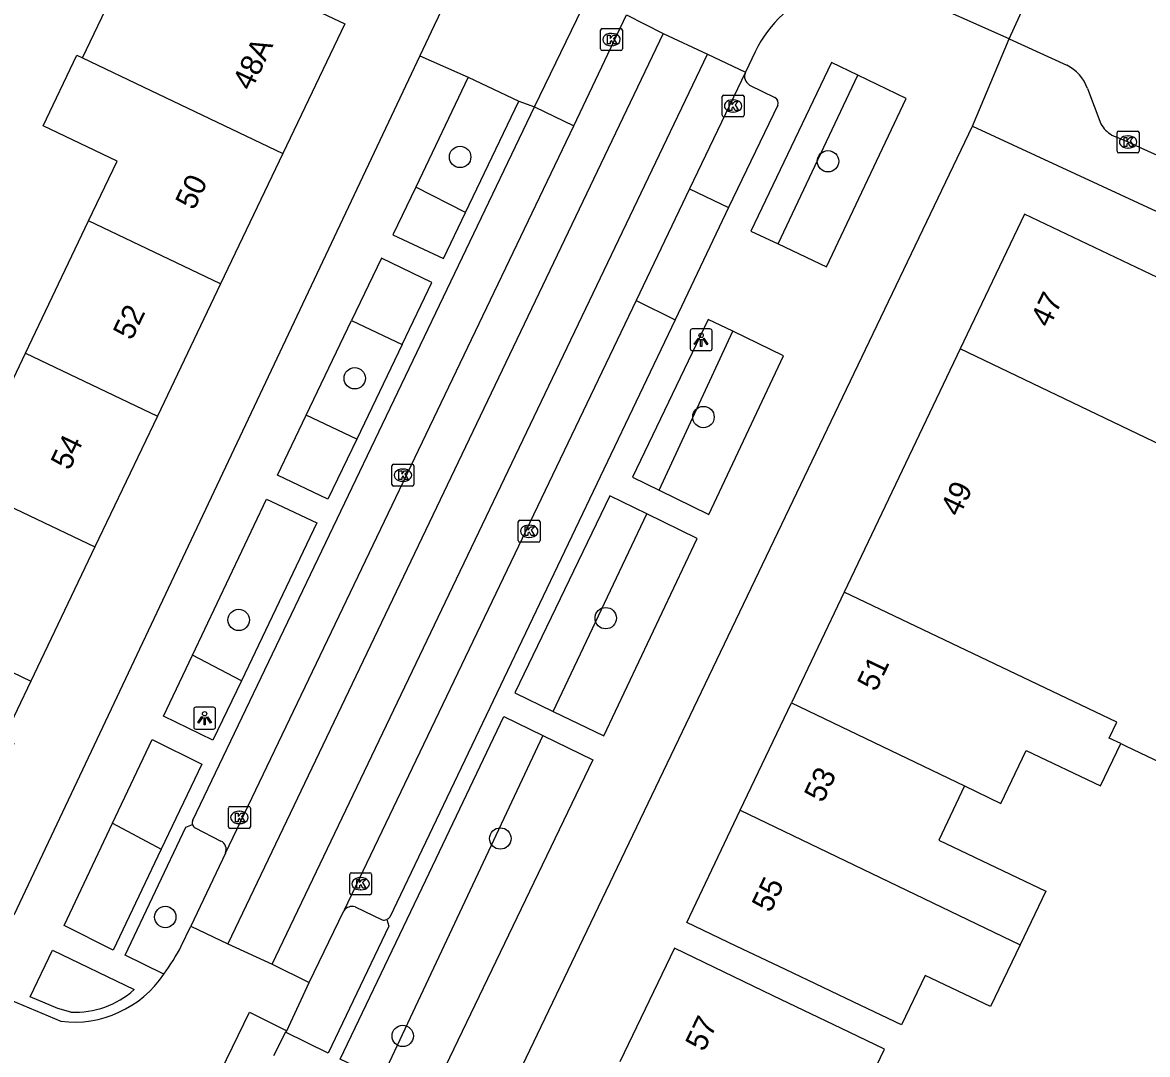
# Model space of a CAD drawing. Extents: x 161355 to 162026, y 386504 to 387459.
# Drawn here: x 161628.2 to 161679.6, y 386918.1 to 386965.2 of the extents above; entities that cross this region are included whole.
import ezdxf

# ---------------------------------------------------------------- set-up
doc = ezdxf.new("R2010")
doc.units = 0
for name, color, linetype in [('IMGEO_Boom', 7, 'Continuous'), ('IMGEO_Groenvoorziening', 7, 'Continuous'), ('IMGEO_Kolk', 7, 'Continuous'), ('IMGEO_Lichtpunt', 7, 'Continuous'), ('IMGEO_Pand', 7, 'Continuous'), ('IMGEO_Pand_nummerreeks', 7, 'Continuous'), ('IMGEO_Parkeervlak_open', 7, 'Continuous'), ('IMGEO_Rijbaan_lokaal_gesloten', 7, 'Continuous'), ('IMGEO_Rijbaan_lokaal_open', 7, 'Continuous'), ('IMGEO_Voetpad_open', 7, 'Continuous')]:
    doc.layers.add(name, color=color, linetype=linetype)

msp = doc.modelspace()

# ---------------------------------------------------------------- linework, layer by layer
at = {"layer": 'IMGEO_Boom'}
for centre in [(161648.235, 386959.075), (161665.038, 386958.878), (161643.419, 386948.963), (161659.35, 386947.19), (161638.119, 386937.921), (161654.886, 386938.002), (161650.071, 386927.935), (161634.764, 386924.348), (161645.612, 386918.915)]:
    msp.add_circle(centre, 0.489, dxfattribs=at)
at = {"layer": 'IMGEO_Groenvoorziening'}
for points in [[(161662.758, 386955.101), (161666.397, 386962.814)], [(161648.475, 386956.529), (161646.203, 386957.692)], [(161643.278, 386951.603), (161645.585, 386950.503)], [(161657.319, 386943.855), (161660.696, 386951.108)], [(161643.514, 386946.186), (161641.203, 386947.275)], [(161652.489, 386933.743), (161656.77, 386942.765)], [(161638.242, 386935.143), (161636.001, 386936.304)], [(161652.017, 386932.645), (161644.645, 386916.953)], [(161632.354, 386928.634), (161634.579, 386927.444)]]:
    msp.add_lwpolyline(points, dxfattribs=at)
at = {"layer": 'IMGEO_Kolk'}
for p, q in [((161654.648, 386964.01), (161654.648, 386964.862)), ((161654.723, 386964.936), (161655.575, 386964.936)), ((161655.649, 386964.862), (161655.649, 386964.01)), ((161655.136, 386964.716), (161655.161, 386964.716)), ((161655.575, 386963.936), (161654.723, 386963.936)), ((161655.159, 386964.156), (161655.134, 386964.156)), ((161660.204, 386960.977), (161660.204, 386961.829)), ((161660.279, 386961.903), (161661.131, 386961.903)), ((161660.692, 386961.683), (161660.717, 386961.683)), ((161661.205, 386961.829), (161661.205, 386960.977)), ((161661.131, 386960.903), (161660.279, 386960.903)), ((161660.715, 386961.123), (161660.69, 386961.123)), ((161678.247, 386959.332), (161678.247, 386960.184)), ((161678.322, 386960.258), (161679.174, 386960.258)), ((161679.248, 386960.184), (161679.248, 386959.332)), ((161678.735, 386960.038), (161678.76, 386960.038)), ((161679.174, 386959.258), (161678.322, 386959.258)), ((161678.758, 386959.478), (161678.733, 386959.478)), ((161645.12, 386944.11), (161645.12, 386944.962)), ((161645.195, 386945.036), (161646.047, 386945.036)), ((161645.608, 386944.816), (161645.633, 386944.816)), ((161646.121, 386944.962), (161646.121, 386944.11)), ((161645.631, 386944.256), (161645.606, 386944.256)), ((161646.047, 386944.036), (161645.195, 386944.036)), ((161650.888, 386941.546), (161650.888, 386942.398)), ((161650.963, 386942.472), (161651.815, 386942.472)), ((161651.376, 386942.252), (161651.401, 386942.252)), ((161651.889, 386942.398), (161651.889, 386941.546)), ((161651.399, 386941.692), (161651.374, 386941.692)), ((161651.815, 386941.472), (161650.963, 386941.472)), ((161637.65, 386928.471), (161637.65, 386929.323)), ((161637.725, 386929.397), (161638.577, 386929.397)), ((161638.651, 386929.323), (161638.651, 386928.471)), ((161638.138, 386929.177), (161638.163, 386929.177)), ((161638.577, 386928.397), (161637.725, 386928.397)), ((161638.161, 386928.617), (161638.136, 386928.617)), ((161643.189, 386925.443), (161643.189, 386926.295)), ((161643.264, 386926.369), (161644.116, 386926.369)), ((161644.19, 386926.295), (161644.19, 386925.443)), ((161643.677, 386926.149), (161643.702, 386926.149)), ((161644.116, 386925.369), (161643.264, 386925.369)), ((161643.7, 386925.589), (161643.675, 386925.589))]:
    msp.add_line(p, q, dxfattribs=at)
for points in [[(161654.648, 386964.01), (161654.648, 386964.862)], [(161654.723, 386964.936), (161655.575, 386964.936)], [(161655.649, 386964.862), (161655.649, 386964.01)], [(161654.969, 386964.636), (161655.092, 386964.636), (161655.092, 386964.485), (161655.222, 386964.636), (161655.386, 386964.636), (161655.24, 386964.485), (161655.393, 386964.236), (161655.241, 386964.236), (161655.156, 386964.4), (161655.092, 386964.333), (161655.092, 386964.236), (161654.969, 386964.236), (161654.969, 386964.636)], [(161655.575, 386963.936), (161654.723, 386963.936)], [(161660.204, 386960.977), (161660.204, 386961.829)], [(161660.279, 386961.903), (161661.131, 386961.903)], [(161661.205, 386961.829), (161661.205, 386960.977)], [(161660.525, 386961.603), (161660.648, 386961.603), (161660.648, 386961.452), (161660.778, 386961.603), (161660.942, 386961.603), (161660.796, 386961.452), (161660.949, 386961.203), (161660.797, 386961.203), (161660.712, 386961.367), (161660.648, 386961.3), (161660.648, 386961.203), (161660.525, 386961.203), (161660.525, 386961.603)], [(161661.131, 386960.903), (161660.279, 386960.903)], [(161678.247, 386959.332), (161678.247, 386960.184)], [(161678.322, 386960.258), (161679.174, 386960.258)], [(161679.248, 386960.184), (161679.248, 386959.332)], [(161678.568, 386959.958), (161678.691, 386959.958), (161678.691, 386959.807), (161678.821, 386959.958), (161678.985, 386959.958), (161678.839, 386959.807), (161678.992, 386959.558), (161678.84, 386959.558), (161678.755, 386959.722), (161678.691, 386959.655), (161678.691, 386959.558), (161678.568, 386959.558), (161678.568, 386959.958)], [(161679.174, 386959.258), (161678.322, 386959.258)], [(161645.12, 386944.11), (161645.12, 386944.962)], [(161645.195, 386945.036), (161646.047, 386945.036)], [(161645.441, 386944.736), (161645.564, 386944.736), (161645.564, 386944.585), (161645.694, 386944.736), (161645.858, 386944.736), (161645.712, 386944.585), (161645.865, 386944.336), (161645.713, 386944.336), (161645.628, 386944.5), (161645.564, 386944.433), (161645.564, 386944.336), (161645.441, 386944.336), (161645.441, 386944.736)], [(161646.121, 386944.962), (161646.121, 386944.11)], [(161646.047, 386944.036), (161645.195, 386944.036)], [(161650.888, 386941.546), (161650.888, 386942.398)], [(161650.963, 386942.472), (161651.815, 386942.472)], [(161651.209, 386942.172), (161651.332, 386942.172), (161651.332, 386942.021), (161651.462, 386942.172), (161651.626, 386942.172), (161651.48, 386942.021), (161651.633, 386941.772), (161651.481, 386941.772), (161651.396, 386941.936), (161651.332, 386941.869), (161651.332, 386941.772), (161651.209, 386941.772), (161651.209, 386942.172)], [(161651.889, 386942.398), (161651.889, 386941.546)], [(161651.815, 386941.472), (161650.963, 386941.472)], [(161637.65, 386928.471), (161637.65, 386929.323)], [(161637.725, 386929.397), (161638.577, 386929.397)], [(161638.651, 386929.323), (161638.651, 386928.471)], [(161637.971, 386929.097), (161638.094, 386929.097), (161638.094, 386928.946), (161638.224, 386929.097), (161638.388, 386929.097), (161638.242, 386928.946), (161638.395, 386928.697), (161638.243, 386928.697), (161638.158, 386928.861), (161638.094, 386928.794), (161638.094, 386928.697), (161637.971, 386928.697), (161637.971, 386929.097)], [(161638.577, 386928.397), (161637.725, 386928.397)], [(161643.189, 386925.443), (161643.189, 386926.295)], [(161643.264, 386926.369), (161644.116, 386926.369)], [(161644.19, 386926.295), (161644.19, 386925.443)], [(161643.51, 386926.069), (161643.633, 386926.069), (161643.633, 386925.918), (161643.763, 386926.069), (161643.927, 386926.069), (161643.781, 386925.918), (161643.934, 386925.669), (161643.782, 386925.669), (161643.697, 386925.833), (161643.633, 386925.766), (161643.633, 386925.669), (161643.51, 386925.669), (161643.51, 386926.069)], [(161644.116, 386925.369), (161643.264, 386925.369)]]:
    msp.add_lwpolyline(points, dxfattribs=at)
for centre, start, end in [((161654.725, 386964.86), 91.552, 178.448), ((161654.725, 386964.86), 91.552, 178.448), ((161655.573, 386964.86), 1.552, 88.448), ((161655.573, 386964.86), 1.552, 88.448), ((161654.725, 386964.012), 181.552, 268.448), ((161654.725, 386964.012), 181.552, 268.448), ((161655.573, 386964.012), 271.552, 358.448), ((161655.573, 386964.012), 271.552, 358.448), ((161660.281, 386961.827), 91.552, 178.448), ((161660.281, 386961.827), 91.552, 178.448), ((161661.129, 386961.827), 1.552, 88.448), ((161661.129, 386961.827), 1.552, 88.448), ((161660.281, 386960.979), 181.552, 268.448), ((161660.281, 386960.979), 181.552, 268.448), ((161661.129, 386960.979), 271.552, 358.448), ((161661.129, 386960.979), 271.552, 358.448), ((161678.324, 386960.182), 91.552, 178.448), ((161678.324, 386960.182), 91.552, 178.448), ((161679.172, 386960.182), 1.552, 88.448), ((161679.172, 386960.182), 1.552, 88.448), ((161678.324, 386959.334), 181.552, 268.448), ((161678.324, 386959.334), 181.552, 268.448), ((161679.172, 386959.334), 271.552, 358.448), ((161679.172, 386959.334), 271.552, 358.448), ((161645.197, 386944.96), 91.552, 178.448), ((161645.197, 386944.96), 91.552, 178.448), ((161646.045, 386944.96), 1.552, 88.448), ((161646.045, 386944.96), 1.552, 88.448), ((161645.197, 386944.112), 181.552, 268.448), ((161645.197, 386944.112), 181.552, 268.448), ((161646.045, 386944.112), 271.552, 358.448), ((161646.045, 386944.112), 271.552, 358.448), ((161650.965, 386942.396), 91.552, 178.448), ((161650.965, 386942.396), 91.552, 178.448), ((161651.813, 386942.396), 1.552, 88.448), ((161651.813, 386942.396), 1.552, 88.448), ((161650.965, 386941.548), 181.552, 268.448), ((161650.965, 386941.548), 181.552, 268.448), ((161651.813, 386941.548), 271.552, 358.448), ((161651.813, 386941.548), 271.552, 358.448), ((161637.727, 386929.321), 91.552, 178.448), ((161637.727, 386929.321), 91.552, 178.448), ((161638.575, 386929.321), 1.552, 88.448), ((161638.575, 386929.321), 1.552, 88.448), ((161637.727, 386928.473), 181.552, 268.448), ((161637.727, 386928.473), 181.552, 268.448), ((161638.575, 386928.473), 271.552, 358.448), ((161638.575, 386928.473), 271.552, 358.448), ((161643.266, 386926.293), 91.552, 178.448), ((161643.266, 386926.293), 91.552, 178.448), ((161644.114, 386926.293), 1.552, 88.448), ((161644.114, 386926.293), 1.552, 88.448), ((161643.266, 386925.445), 181.552, 268.448), ((161643.266, 386925.445), 181.552, 268.448), ((161644.114, 386925.445), 271.552, 358.448), ((161644.114, 386925.445), 271.552, 358.448)]:
    msp.add_arc(centre, 0.0765, start, end, dxfattribs=at)
for centre, major_axis, ratio, start_param, end_param in [((161655.135, 386964.436), (-0.387, 0.002), 0.722429, 4.712389, 7.853982), ((161655.16, 386964.436), (-0.39, 0.002), 0.717154, 1.570796, 4.712389), ((161660.691, 386961.403), (-0.387, 0.002), 0.722429, 4.712389, 7.853982), ((161660.716, 386961.403), (-0.39, 0.002), 0.717154, 1.570796, 4.712389), ((161678.734, 386959.758), (-0.387, 0.002), 0.722429, 4.712389, 7.853982), ((161678.759, 386959.758), (-0.39, 0.002), 0.717154, 1.570796, 4.712389), ((161645.607, 386944.536), (-0.387, 0.002), 0.722429, 4.712389, 7.853982), ((161645.632, 386944.536), (-0.39, 0.002), 0.717154, 1.570796, 4.712389), ((161651.375, 386941.972), (-0.387, 0.002), 0.722429, 4.712389, 7.853982), ((161651.4, 386941.972), (-0.39, 0.002), 0.717154, 1.570796, 4.712389), ((161638.137, 386928.897), (-0.387, 0.002), 0.722429, 4.712389, 7.853982), ((161638.162, 386928.897), (-0.39, 0.002), 0.717154, 1.570796, 4.712389), ((161643.676, 386925.869), (-0.387, 0.002), 0.722429, 4.712389, 7.853982), ((161643.701, 386925.869), (-0.39, 0.002), 0.717154, 1.570796, 4.712389)]:
    msp.add_ellipse(centre, major_axis=major_axis, ratio=ratio, start_param=start_param, end_param=end_param, dxfattribs=at)
at = {"layer": 'IMGEO_Lichtpunt'}
for p, q in [((161658.745, 386951.124), (161658.745, 386950.317)), ((161658.745, 386951.124), (161658.745, 386950.317)), ((161659.647, 386951.219), (161658.839, 386951.219)), ((161659.647, 386951.219), (161658.839, 386951.219)), ((161659.741, 386950.317), (161659.741, 386951.124)), ((161659.741, 386950.317), (161659.741, 386951.124)), ((161658.839, 386950.223), (161659.647, 386950.223)), ((161658.839, 386950.223), (161659.647, 386950.223)), ((161636.967, 386933.933), (161636.159, 386933.933)), ((161636.967, 386933.933), (161636.159, 386933.933)), ((161636.065, 386933.838), (161636.065, 386933.031)), ((161636.065, 386933.838), (161636.065, 386933.031)), ((161637.061, 386933.031), (161637.061, 386933.838)), ((161637.061, 386933.031), (161637.061, 386933.838)), ((161636.159, 386932.937), (161636.967, 386932.937)), ((161636.159, 386932.937), (161636.967, 386932.937))]:
    msp.add_line(p, q, dxfattribs=at)
for points in [[(161659.119, 386950.788), (161659.158, 386950.76), (161658.97, 386950.498), (161658.932, 386950.525), (161659.119, 386950.788)], [(161659.221, 386950.74), (161659.268, 386950.74), (161659.268, 386950.418), (161659.221, 386950.418), (161659.221, 386950.74)], [(161659.331, 386950.76), (161659.369, 386950.787), (161659.556, 386950.525), (161659.517, 386950.497), (161659.331, 386950.76)], [(161636.439, 386933.502), (161636.478, 386933.474), (161636.29, 386933.212), (161636.252, 386933.239), (161636.439, 386933.502)], [(161636.541, 386933.454), (161636.588, 386933.454), (161636.588, 386933.132), (161636.541, 386933.132), (161636.541, 386933.454)], [(161636.651, 386933.474), (161636.689, 386933.501), (161636.876, 386933.239), (161636.837, 386933.211), (161636.651, 386933.474)]]:
    msp.add_lwpolyline(points, dxfattribs=at)
for centre in [(161659.244, 386950.922), (161636.564, 386933.636)]:
    msp.add_circle(centre, 0.0994, dxfattribs=at)
for centre, start, end in [((161658.839, 386951.124), 90, 180), ((161658.839, 386951.124), 90, 180), ((161659.647, 386951.124), 0, 90), ((161659.647, 386951.124), 0, 90), ((161658.839, 386950.317), 180, 270), ((161658.839, 386950.317), 180, 270), ((161659.647, 386950.317), 270, 0), ((161659.647, 386950.317), 270, 360), ((161636.159, 386933.838), 90, 180), ((161636.159, 386933.838), 90, 180), ((161636.967, 386933.838), 0, 90), ((161636.967, 386933.838), 0, 90), ((161636.159, 386933.031), 180, 270), ((161636.159, 386933.031), 180, 270), ((161636.967, 386933.031), 270, 0), ((161636.967, 386933.031), 270, 360)]:
    msp.add_arc(centre, 0.0946, start, end, dxfattribs=at)
at = {"layer": 'IMGEO_Pand'}
for points in [[(161630.988, 386963.597), (161633.814, 386969.52), (161636.937, 386968.03), (161638.448, 386967.309), (161642.96, 386965.155), (161640.132, 386959.232)], [(161631.265, 386956.149), (161632.567, 386958.876), (161629.183, 386960.492), (161630.725, 386963.723), (161630.988, 386963.597)], [(161630.988, 386963.597), (161634.11, 386962.107), (161640.132, 386959.232)], [(161640.132, 386959.232), (161637.289, 386953.275)], [(161628.383, 386950.111), (161631.265, 386956.149)], [(161637.289, 386953.275), (161631.265, 386956.149)], [(161690.13, 386941.19), (161691.081, 386943.185), (161691.725, 386944.535), (161680.655, 386949.82), (161682.005, 386952.65), (161674.01, 386956.465), (161671.075, 386950.306)], [(161637.289, 386953.275), (161634.406, 386947.237)], [(161625.528, 386944.13), (161628.383, 386950.111)], [(161628.383, 386950.111), (161634.406, 386947.237)], [(161671.075, 386950.306), (161665.775, 386939.186)], [(161690.13, 386941.19), (161679.908, 386946.08), (161671.075, 386950.306)], [(161634.406, 386947.237), (161631.551, 386941.255)], [(161625.528, 386944.13), (161631.551, 386941.255)], [(161631.551, 386941.255), (161628.623, 386935.122)], [(161616.64, 386940.868), (161620.169, 386939.183), (161628.623, 386935.122)], [(161665.775, 386939.186), (161663.369, 386934.137)], [(161678.414, 386932.273), (161677.888, 386932.525), (161678.233, 386933.248), (161665.775, 386939.186)], [(161628.623, 386935.122), (161627.375, 386932.508), (161627.851, 386932.28), (161626.848, 386930.18), (161626.34, 386930.423), (161625.903, 386929.508), (161620.982, 386931.857), (161620.647, 386931.154), (161618.558, 386932.152), (161618.911, 386932.891), (161618.582, 386933.049), (161619.719, 386935.43), (161614.475, 386937.933)], [(161661.029, 386929.227), (161663.369, 386934.137)], [(161663.369, 386934.137), (161671.281, 386930.334)], [(161671.281, 386930.334), (161672.933, 386929.54), (161674.095, 386931.956), (161677.489, 386930.335), (161678.414, 386932.273)], [(161678.414, 386932.273), (161678.624, 386932.173), (161681.251, 386930.918), (161684.314, 386929.455), (161684.217, 386929.252), (161690.047, 386926.467), (161693.042, 386924.991), (161703.127, 386920.175)], [(161671.281, 386930.334), (161670.1, 386927.862), (161674.988, 386925.528), (161673.82, 386923.079)], [(161673.82, 386923.079), (161672.459, 386920.256), (161669.471, 386921.683), (161668.39, 386919.419), (161666.541, 386920.302), (161663.1, 386921.945), (161660.843, 386923.022), (161658.585, 386924.1), (161661.029, 386929.227)], [(161661.029, 386929.227), (161673.82, 386923.079)], [(161673.808, 386909.162), (161673.944, 386909.444), (161674.115, 386909.362), (161674.884, 386910.962), (161673.53, 386911.613), (161673.959, 386912.504), (161666.552, 386916.092), (161667.619, 386918.309), (161666.003, 386919.086), (161662.531, 386920.754), (161658.024, 386922.92), (161655.529, 386917.729)]]:
    msp.add_lwpolyline(points, dxfattribs=at)
at = {"layer": 'IMGEO_Parkeervlak_open'}
for points in [[(161651.637, 386961.362), (161653.421, 386960.496)], [(161636.132, 386928.417), (161637.305, 386927.818)], [(161643.437, 386924.811), (161644.676, 386924.215)]]:
    msp.add_lwpolyline(points, dxfattribs=at)
for centre, radius, start, end in [((161636.286, 386928.66), 0.288, 196.9575, 237.5852), ((161637.133, 386927.439), 0.416, 334.8529, 65.6254), ((161643.303, 386924.356), 0.474, 73.5978, 144.5892), ((161644.744, 386924.547), 0.339, 258.4062, 293.8446)]:
    msp.add_arc(centre, radius, start, end, dxfattribs=at)
at = {"layer": 'IMGEO_Rijbaan_lokaal_gesloten'}
for points in [[(161653.421, 386960.496), (161655.829, 386965.562)], [(161657.516, 386964.711), (161637.626, 386923.117)], [(161639.641, 386922.189), (161659.528, 386963.762)], [(161661.265, 386962.944), (161658.715, 386957.622)], [(161637.51, 386927.262), (161653.421, 386960.496)], [(161658.715, 386957.622), (161656.28, 386952.508)], [(161656.28, 386952.508), (161642.917, 386924.631)], [(161637.51, 386927.262), (161635.925, 386923.923)], [(161641.341, 386921.357), (161642.917, 386924.631)], [(161632.194, 386902.501), (161630.512, 386903.319), (161638.615, 386919.995), (161640.317, 386919.149)], [(161640.253, 386919.091), (161639.708, 386918)], [(161640.317, 386919.149), (161640.253, 386919.091)]]:
    msp.add_lwpolyline(points, dxfattribs=at)
at = {"layer": 'IMGEO_Rijbaan_lokaal_open'}
for points in [[(161673.318, 386964.474), (161675.409, 386969.085)], [(161673.318, 386964.474), (161668.856, 386966.469)], [(161655.829, 386965.562), (161657.516, 386964.711)], [(161657.516, 386964.711), (161659.528, 386963.762)], [(161673.318, 386964.474), (161675.946, 386963.269)], [(161659.528, 386963.762), (161661.265, 386962.944)], [(161661.712, 386963.875), (161661.265, 386962.944)], [(161676.893, 386962.201), (161677.506, 386960.583)], [(161678.003, 386960.075), (161678.748, 386959.758), (161679.333, 386959.485), (161687.401, 386955.87), (161703.302, 386948.501), (161709.571, 386946.045), (161714.103, 386944.494)], [(161658.715, 386957.622), (161660.499, 386956.76)], [(161660.499, 386956.76), (161658.053, 386951.639)], [(161656.28, 386952.508), (161658.053, 386951.639)], [(161635.498, 386923.022), (161635.925, 386923.923)], [(161635.925, 386923.923), (161637.626, 386923.117)], [(161637.626, 386923.117), (161639.641, 386922.189)], [(161639.641, 386922.189), (161641.341, 386921.357)], [(161640.317, 386919.149), (161641.341, 386921.357)], [(161626.509, 386921.053), (161629.99, 386919.584)]]:
    msp.add_lwpolyline(points, dxfattribs=at)
for centre, radius, start, end in [((161666.588, 386961.58), 5.39, 65.1178, 154.7943), ((161675.085, 386961.551), 1.922, 19.7615, 63.3656), ((161678.729, 386961.283), 1.409, 209.7691, 238.9767), ((161627.063, 386927.395), 9.501, 323.4734, 332.5962), ((161630.594, 386924.484), 4.937, 262.9766, 326.2337)]:
    msp.add_arc(centre, radius, start, end, dxfattribs=at)
at = {"layer": 'IMGEO_Voetpad_open'}
for points in [[(161675.489, 387024.329), (161663.81, 387000), (161647.042, 386965.072), (161646.394, 386963.7)], [(161651.637, 386961.362), (161653.801, 386965.856)], [(161671.646, 386960.486), (161673.318, 386964.474)], [(161646.394, 386963.7), (161627.852, 386924.437)], [(161646.394, 386963.7), (161648.603, 386962.721)], [(161666.397, 386962.814), (161665.196, 386963.39), (161661.513, 386955.688), (161662.758, 386955.101)], [(161648.603, 386962.721), (161646.203, 386957.692)], [(161648.603, 386962.721), (161650.919, 386961.618)], [(161662.758, 386955.101), (161664.977, 386954.055), (161668.616, 386961.75), (161666.397, 386962.814)], [(161661.459, 386962.357), (161662.615, 386961.785)], [(161636.021, 386928.775), (161651.637, 386961.362)], [(161648.475, 386956.529), (161650.919, 386961.618)], [(161650.919, 386961.618), (161651.637, 386961.362)], [(161662.748, 386961.434), (161660.499, 386956.76)], [(161606.973, 386839.109), (161613.704, 386851.442), (161643.583, 386901.899), (161671.646, 386960.486)], [(161671.646, 386960.486), (161713.76, 386940.982)], [(161646.203, 386957.692), (161645.167, 386955.52), (161647.467, 386954.43), (161648.475, 386956.529)], [(161645.585, 386950.503), (161646.946, 386953.34), (161644.64, 386954.442), (161643.278, 386951.603)], [(161641.203, 386947.275), (161643.278, 386951.603)], [(161658.053, 386951.639), (161645.018, 386924.348)], [(161660.696, 386951.108), (161659.565, 386951.654), (161656.114, 386944.447), (161657.319, 386943.855)], [(161657.319, 386943.855), (161659.592, 386942.738), (161663.004, 386949.994), (161660.696, 386951.108)], [(161645.585, 386950.503), (161643.514, 386946.186)], [(161643.514, 386946.186), (161642.196, 386943.438), (161639.891, 386944.539), (161641.203, 386947.275)], [(161636.001, 386936.304), (161639.395, 386943.442), (161641.691, 386942.352), (161638.242, 386935.143)], [(161656.77, 386942.765), (161655.071, 386943.595), (161650.735, 386934.585), (161652.489, 386933.743)], [(161652.489, 386933.743), (161654.805, 386932.632), (161659.06, 386941.647), (161656.77, 386942.765)], [(161638.242, 386935.143), (161636.943, 386932.428), (161634.677, 386933.519), (161636.001, 386936.304)], [(161644.645, 386916.953), (161642.757, 386917.859), (161646.664, 386926.03), (161650.229, 386933.516), (161652.017, 386932.645)], [(161632.354, 386928.634), (161634.166, 386932.454), (161636.432, 386931.334), (161634.579, 386927.444)], [(161652.017, 386932.645), (161654.3, 386931.533), (161646.79, 386915.923), (161644.645, 386916.953)], [(161634.579, 386927.444), (161632.383, 386922.835), (161630.139, 386923.962), (161632.354, 386928.634)], [(161634.698, 386921.74), (161632.927, 386922.6), (161635.7, 386928.451), (161636.011, 386928.576)], [(161644.881, 386924.237), (161644.979, 386923.936), (161642.204, 386918.133), (161640.253, 386919.091)], [(161630.454, 386919.998), (161629.854, 386920.171), (161628.589, 386920.696), (161629.617, 386922.84), (161633.347, 386921.03)]]:
    msp.add_lwpolyline(points, dxfattribs=at)
for centre, radius, start, end in [((161661.692, 386962.76), 0.465, 156.6538, 239.923), ((161662.47, 386961.529), 0.294, 341.1089, 60.3962), ((161636.282, 386928.662), 0.285, 156.6372, 197.6093), ((161644.751, 386924.537), 0.327, 293.3817, 324.6484), ((161630.631, 386924.072), 4.077, 267.506, 311.7589)]:
    msp.add_arc(centre, radius, start, end, dxfattribs=at)

# ---------------------------------------------------------------- texts
at = {"layer": 'IMGEO_Pand_nummerreeks'}
for s, rotation, p in [('48A', 64.4749, (161638.688, 386962.055)), ('50', 64.4176, (161636.08, 386956.605)), ('47', 64.5192, (161675.147, 386951.229)), ('52', 64.4194, (161633.233, 386950.655)), ('54', 64.4194, (161630.388, 386944.713)), ('49', 64.5208, (161671.03, 386942.589)), ('51', 64.5208, (161667.226, 386934.607)), ('53', 64.5208, (161664.804, 386929.525)), ('55', 64.5093, (161662.412, 386924.507)), ('57', 64.3317, (161659.375, 386918.158))]:
    msp.add_text(s, height=1, rotation=rotation, dxfattribs=at).set_placement(p)

doc.saveas('drawing.dxf')
